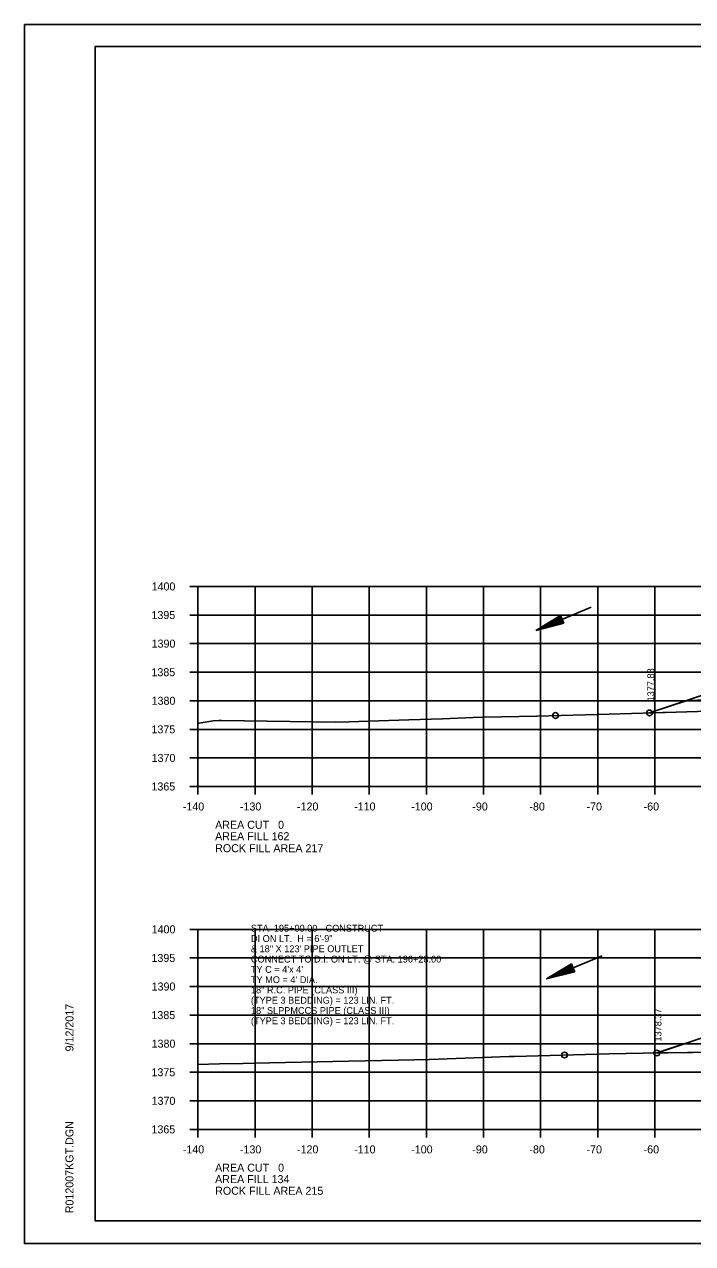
# Model space of a CAD drawing. Extents: x 1374311 to 1383814, y 384102 to 406278.
# Drawn here: x 1382469.7 to 1382586.7, y 400945 to 401158.3 of the extents above; entities that cross this region are included whole.
import ezdxf

# ---------------------------------------------------------------- set-up
doc = ezdxf.new("R2010")
doc.units = 0
for name, color, linetype in [('R_Axis', 7, 'Continuous'), ('R_Axis Annot', 7, 'Continuous'), ('R_Border', 7, 'Continuous'), ('R_Draft', 7, 'Continuous'), ('R_Exist Surface', 7, 'Continuous'), ('R_Fin Surface', 7, 'Continuous'), ('R_Grid', 7, 'Continuous'), ('R_No Plot', 7, 'Continuous'), ('R_Water', 7, 'Continuous'), ('R_Water Annot', 7, 'Continuous'), ('R_Xsect Elev', 7, 'Continuous')]:
    doc.layers.add(name, color=color, linetype=linetype)

msp = doc.modelspace()

# ---------------------------------------------------------------- linework, layer by layer
at = {"layer": 'R_Axis'}
for p, q in [((1382498.67, 401059.97), (1382500.07, 401059.97)), ((1382500.07, 401024.97), (1382500.07, 401059.97)), ((1382498.67, 401054.97), (1382500.07, 401054.97)), ((1382498.67, 401049.97), (1382500.07, 401049.97)), ((1382498.67, 401044.97), (1382500.07, 401044.97)), ((1382498.67, 401039.97), (1382500.07, 401039.97)), ((1382498.67, 401034.97), (1382500.07, 401034.97)), ((1382498.67, 401029.97), (1382500.07, 401029.97)), ((1382498.67, 401024.97), (1382500.07, 401024.97)), ((1382500.07, 401024.97), (1382780.07, 401024.97)), ((1382500.07, 401023.57), (1382500.07, 401024.97)), ((1382510.07, 401023.57), (1382510.07, 401024.97)), ((1382520.07, 401023.57), (1382520.07, 401024.97)), ((1382530.07, 401023.57), (1382530.07, 401024.97)), ((1382540.07, 401023.57), (1382540.07, 401024.97)), ((1382550.07, 401023.57), (1382550.07, 401024.97)), ((1382560.07, 401023.57), (1382560.07, 401024.97)), ((1382570.07, 401023.57), (1382570.07, 401024.97)), ((1382580.07, 401023.57), (1382580.07, 401024.97)), ((1382498.67, 400999.97), (1382500.07, 400999.97)), ((1382500.07, 400964.97), (1382500.07, 400999.97)), ((1382498.67, 400994.97), (1382500.07, 400994.97)), ((1382498.67, 400989.97), (1382500.07, 400989.97)), ((1382498.67, 400984.97), (1382500.07, 400984.97)), ((1382498.67, 400979.97), (1382500.07, 400979.97)), ((1382498.67, 400974.97), (1382500.07, 400974.97)), ((1382498.67, 400969.97), (1382500.07, 400969.97)), ((1382498.67, 400964.97), (1382500.07, 400964.97)), ((1382500.07, 400964.97), (1382780.07, 400964.97)), ((1382500.07, 400963.57), (1382500.07, 400964.97)), ((1382510.07, 400963.57), (1382510.07, 400964.97)), ((1382520.07, 400963.57), (1382520.07, 400964.97)), ((1382530.07, 400963.57), (1382530.07, 400964.97)), ((1382540.07, 400963.57), (1382540.07, 400964.97)), ((1382550.07, 400963.57), (1382550.07, 400964.97)), ((1382560.07, 400963.57), (1382560.07, 400964.97)), ((1382570.07, 400963.57), (1382570.07, 400964.97)), ((1382580.07, 400963.57), (1382580.07, 400964.97))]:
    msp.add_line(p, q, dxfattribs=at)
at = {"layer": 'R_Border'}
for p, q in [((1382482.07, 401154.43), (1382798.25, 401154.43)), ((1382482.07, 400948.97), (1382482.07, 401154.43)), ((1382482.07, 400948.97), (1382482.07, 400948.97)), ((1382798.25, 400948.97), (1382482.07, 400948.97))]:
    msp.add_line(p, q, dxfattribs=at)
at = {"layer": 'R_Draft'}
for p, q in [((1382563.54, 401054.91), (1382559.22, 401052.29)), ((1382564.12, 401053.52), (1382559.22, 401052.29)), ((1382563.59, 401054.79), (1382559.99, 401052.61)), ((1382564.07, 401053.64), (1382559.99, 401052.61)), ((1382563.64, 401054.67), (1382560.78, 401052.94)), ((1382564.02, 401053.75), (1382560.78, 401052.94)), ((1382563.69, 401054.56), (1382561.55, 401053.26)), ((1382563.98, 401053.87), (1382561.55, 401053.26)), ((1382563.74, 401054.44), (1382562.33, 401053.59)), ((1382563.93, 401053.99), (1382562.33, 401053.59)), ((1382563.79, 401054.32), (1382563.1, 401053.91)), ((1382563.88, 401054.1), (1382563.1, 401053.91)), ((1382564.12, 401053.52), (1382563.54, 401054.91)), ((1382565.46, 400993.93), (1382561.13, 400991.32)), ((1382565.51, 400993.82), (1382561.9, 400991.64)), ((1382565.56, 400993.7), (1382562.7, 400991.97)), ((1382566.04, 400992.55), (1382565.46, 400993.93)), ((1382566.04, 400992.55), (1382561.13, 400991.32)), ((1382565.99, 400992.66), (1382561.9, 400991.64)), ((1382565.94, 400992.78), (1382562.7, 400991.97)), ((1382565.6, 400993.58), (1382563.46, 400992.29)), ((1382565.89, 400992.9), (1382563.46, 400992.29)), ((1382565.65, 400993.47), (1382564.25, 400992.61)), ((1382565.84, 400993.02), (1382564.25, 400992.61)), ((1382565.7, 400993.35), (1382565.02, 400992.94)), ((1382565.79, 400993.13), (1382565.02, 400992.94))]:
    msp.add_line(p, q, dxfattribs=at)
at = {"layer": 'R_Exist Surface'}
for points in [[(1382500.07, 401035.98), (1382500.3, 401036.03), (1382502.7, 401036.47), (1382503.73, 401036.51), (1382504.21, 401036.52), (1382524.19, 401036.21), (1382526.47, 401036.29), (1382537.02, 401036.65), (1382542.87, 401036.82), (1382548.26, 401037.04), (1382550.21, 401037.09), (1382559.37, 401037.3), (1382567.9, 401037.53), (1382572.1, 401037.65), (1382583.83, 401037.98), (1382600.8, 401038.51)], [(1382500.07, 400976.3), (1382503.84, 400976.43), (1382507.92, 400976.52), (1382509.9, 400976.56), (1382526.43, 400976.93), (1382535.14, 400977.08), (1382540.62, 400977.19), (1382554.57, 400977.7), (1382555.26, 400977.73), (1382555.5, 400977.73), (1382572.09, 400978.21), (1382578.02, 400978.31), (1382591.11, 400978.49)]]:
    msp.add_lwpolyline(points, dxfattribs=at)
at = {"layer": 'R_Fin Surface'}
for p, q in [((1382585.73, 401040.04), (1382579.16, 401037.85)), ((1382586.69, 400980.43), (1382580.9, 400978.5)), ((1382580.93, 400978.35), (1382591.11, 400978.49))]:
    msp.add_line(p, q, dxfattribs=at)
for points in [[(1382579.16, 401037.85), (1382579.16, 401037.85), (1382598.56, 401044.32)], [(1382585.73, 401040.04), (1382600.74, 401040.51), (1382604.53, 401040.62), (1382612.76, 401040.84), (1382620.17, 401040.96), (1382622.29, 401041), (1382636.76, 401041.23), (1382643.83, 401041.35), (1382673.58, 401041.88), (1382680.93, 401042.21), (1382683.1, 401042.23), (1382683.99, 401042.35), (1382688.06, 401042.32)], [(1382688.06, 401042.32), (1382683.99, 401042.35), (1382683.1, 401042.23), (1382680.93, 401042.21), (1382673.58, 401041.88), (1382652.34, 401041.5), (1382652.32, 401039.48), (1382627.52, 401039.06), (1382627.5, 401041.05), (1382622.29, 401041), (1382620.17, 401040.96), (1382612.76, 401040.84), (1382604.53, 401040.62), (1382600.74, 401040.51), (1382585.73, 401040.04)], [(1382579.16, 401037.85), (1382583.83, 401037.98), (1382600.8, 401038.51)], [(1382580.43, 400978.34), (1382598.56, 400984.38)]]:
    msp.add_lwpolyline(points, dxfattribs=at)
msp.add_arc((1382580.43, 400978.34), 0.5, 0.8019, 18.4349, dxfattribs=at)
at = {"layer": 'R_Grid'}
for p, q in [((1382500.07, 401059.97), (1382780.07, 401059.97)), ((1382500.07, 401024.97), (1382500.07, 401059.97)), ((1382510.07, 401024.97), (1382510.07, 401059.97)), ((1382520.07, 401024.97), (1382520.07, 401059.97)), ((1382530.07, 401024.97), (1382530.07, 401059.97)), ((1382540.07, 401024.97), (1382540.07, 401059.97)), ((1382550.07, 401024.97), (1382550.07, 401059.97)), ((1382560.07, 401024.97), (1382560.07, 401059.97)), ((1382570.07, 401024.97), (1382570.07, 401059.97)), ((1382580.07, 401024.97), (1382580.07, 401059.97)), ((1382500.07, 401054.97), (1382780.07, 401054.97)), ((1382500.07, 401049.97), (1382780.07, 401049.97)), ((1382500.07, 401044.97), (1382780.07, 401044.97)), ((1382500.07, 401039.97), (1382780.07, 401039.97)), ((1382500.07, 401034.97), (1382780.07, 401034.97)), ((1382500.07, 401029.97), (1382780.07, 401029.97)), ((1382500.07, 401024.97), (1382780.07, 401024.97)), ((1382500.07, 400999.97), (1382780.07, 400999.97)), ((1382500.07, 400964.97), (1382500.07, 400999.97)), ((1382510.07, 400964.97), (1382510.07, 400999.97)), ((1382520.07, 400964.97), (1382520.07, 400999.97)), ((1382530.07, 400964.97), (1382530.07, 400999.97)), ((1382540.07, 400964.97), (1382540.07, 400999.97)), ((1382550.07, 400964.97), (1382550.07, 400999.97)), ((1382560.07, 400964.97), (1382560.07, 400999.97)), ((1382570.07, 400964.97), (1382570.07, 400999.97)), ((1382580.07, 400964.97), (1382580.07, 400999.97)), ((1382500.07, 400994.97), (1382780.07, 400994.97)), ((1382500.07, 400989.97), (1382780.07, 400989.97)), ((1382500.07, 400984.97), (1382780.07, 400984.97)), ((1382500.07, 400979.97), (1382780.07, 400979.97)), ((1382500.07, 400974.97), (1382780.07, 400974.97)), ((1382500.07, 400969.97), (1382780.07, 400969.97)), ((1382500.07, 400964.97), (1382780.07, 400964.97))]:
    msp.add_line(p, q, dxfattribs=at)
at = {"layer": 'R_No Plot'}
for p, q in [((1382469.67, 401158.32), (1382803, 401158.32)), ((1382469.67, 400944.99), (1382803, 400944.99))]:
    msp.add_line(p, q, dxfattribs=at)
for points in [[(1382469.66, 401158.32), (1382803, 401158.32), (1382803, 400944.98), (1382469.66, 400944.98)], [(1382715.99, 401154.43), (1382715.99, 401144.55), (1382751.72, 401144.55), (1382751.72, 401141.63), (1382774.92, 401141.63), (1382774.92, 401117.29), (1382798.25, 401117.29), (1382798.25, 400948.97), (1382482.07, 400948.97), (1382482.07, 401154.43)]]:
    msp.add_lwpolyline(points, close=True, dxfattribs=at)
for points in [[(1382598.56, 401044.32), (1382579.16, 401037.85), (1382579.16, 401037.85), (1382583.83, 401037.98), (1382600.8, 401038.51)], [(1382598.56, 400984.38), (1382580.43, 400978.34), (1382591.11, 400978.49)]]:
    msp.add_lwpolyline(points, dxfattribs=at)
for centre in [(1382562.68, 401037.39), (1382562.68, 401037.39), (1382562.68, 401037.39), (1382562.68, 401037.39), (1382579.16, 401037.85), (1382579.16, 401037.85), (1382580.43, 400978.34), (1382580.43, 400978.34), (1382564.26, 400977.99), (1382564.26, 400977.99), (1382564.26, 400977.99), (1382564.26, 400977.99)]:
    msp.add_circle(centre, 0.5, dxfattribs=at)
at = {"layer": 'R_Water'}
for p, q in [((1382568.92, 401056.33), (1382559.22, 401052.29)), ((1382570.83, 400995.36), (1382561.13, 400991.32))]:
    msp.add_line(p, q, dxfattribs=at)

# ---------------------------------------------------------------- texts
at = {"layer": 'R_Axis Annot'}
for s, p in [('1400', (1382491.95, 401059.27)), ('1395', (1382491.92, 401054.27)), ('1390', (1382491.95, 401049.27)), ('1385', (1382491.92, 401044.27)), ('1380', (1382491.95, 401039.27)), ('1375', (1382491.92, 401034.27)), ('1370', (1382491.95, 401029.27)), ('1365', (1382491.92, 401024.27)), ('-140', (1382497.41, 401020.77)), ('-130', (1382507.41, 401020.77)), ('-120', (1382517.41, 401020.77)), ('-110', (1382527.41, 401020.77)), ('-100', (1382537.41, 401020.77)), ('-90', (1382548.11, 401020.77)), ('-80', (1382558.11, 401020.77)), ('-70', (1382568.11, 401020.77)), ('-60', (1382578.11, 401020.77)), ('AREA CUT   0', (1382503.07, 401017.57)), ('AREA FILL 162', (1382503.07, 401015.57)), ('1400', (1382491.95, 400999.27)), ('1395', (1382491.92, 400994.27)), ('1390', (1382491.95, 400989.27)), ('1385', (1382491.92, 400984.27)), ('1380', (1382491.95, 400979.27)), ('1375', (1382491.92, 400974.27)), ('1370', (1382491.95, 400969.27)), ('1365', (1382491.92, 400964.27)), ('-140', (1382497.41, 400960.77)), ('-130', (1382507.41, 400960.77)), ('-120', (1382517.41, 400960.77)), ('-110', (1382527.41, 400960.77)), ('-100', (1382537.41, 400960.77)), ('-90', (1382548.11, 400960.77)), ('-80', (1382558.11, 400960.77)), ('-70', (1382568.11, 400960.77)), ('-60', (1382578.11, 400960.77)), ('AREA CUT   0', (1382503.07, 400957.57)), ('AREA FILL 134', (1382503.07, 400955.57))]:
    msp.add_text(s, height=1.4, dxfattribs=at).set_placement(p)
at = {"layer": 'R_Border'}
for s, p in [('9/12/2017', (1382478.26, 400978.61)), ('R012007KGT.DGN', (1382478.26, 400950.29))]:
    msp.add_text(s, height=1.4, rotation=90, dxfattribs=at).set_placement(p)
at = {"layer": 'R_Fin Surface'}
for s, p in [('ROCK FILL AREA 217', (1382503.08, 401013.47)), ('ROCK FILL AREA 215', (1382503.08, 400953.53))]:
    msp.add_text(s, height=1.4, dxfattribs=at).set_placement(p)
at = {"layer": 'R_Water Annot'}
for s, p in [('STA. 195+00.00 - CONSTRUCT', (1382509.34, 400999.57)), ('DI ON LT.  H = 6\'-9" ', (1382509.34, 400997.77)), ('& 18" X 123\' PIPE OUTLET', (1382509.34, 400995.97)), ('CONNECT TO D.I. ON LT. @ STA. 196+28.00', (1382509.34, 400994.17)), ("TY C = 4'x 4'", (1382509.34, 400992.37)), ("TY MO = 4' DIA.", (1382509.34, 400990.57)), ('18" R.C. PIPE (CLASS III)', (1382509.34, 400988.77)), ('(TYPE 3 BEDDING) = 123 LIN. FT.', (1382509.34, 400986.97)), ('18" SLPPMCCS PIPE (CLASS III)', (1382509.34, 400985.17)), ('(TYPE 3 BEDDING) = 123 LIN. FT.', (1382509.34, 400983.37))]:
    msp.add_text(s, height=1.2, dxfattribs=at).set_placement(p)
at = {"layer": 'R_Xsect Elev'}
for s, p in [('1377.88', (1382579.96, 401039.85)), ('1378.37', (1382581.23, 400980.34))]:
    msp.add_text(s, height=1.2, rotation=90, dxfattribs=at).set_placement(p)

doc.saveas('drawing.dxf')
